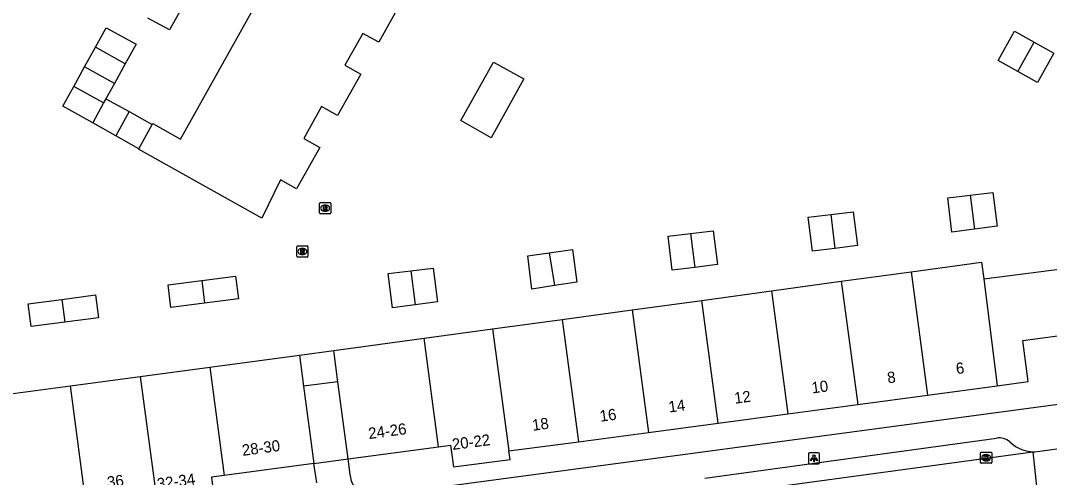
# Model space of a CAD drawing. Extents: x 163150 to 163546, y 380933 to 381635.
# Drawn here: x 163292.5 to 163384.3, y 381494.7 to 381535.5 of the extents above; entities that cross this region are included whole.
import ezdxf

# ---------------------------------------------------------------- set-up
doc = ezdxf.new("R2010")
doc.units = 0
for name, color, linetype in [('IMGEO_Kolk', 7, 'Continuous'), ('IMGEO_Lichtpunt', 7, 'Continuous'), ('IMGEO_Pand', 7, 'Continuous'), ('IMGEO_Pand_nummerreeks', 7, 'Continuous'), ('IMGEO_Pand_overbouw', 7, 'Continuous'), ('IMGEO_Rijbaan_lokaal_open', 7, 'Continuous'), ('IMGEO_Rioolput', 7, 'Continuous'), ('IMGEO_Voetpad_open', 7, 'Continuous')]:
    doc.layers.add(name, color=color, linetype=linetype)

msp = doc.modelspace()

# ---------------------------------------------------------------- linework, layer by layer
at = {"layer": 'IMGEO_Kolk'}
for p, q in [((163378.159, 381496.062), (163378.159, 381496.914)), ((163378.234, 381496.988), (163379.086, 381496.988)), ((163378.647, 381496.768), (163378.672, 381496.768)), ((163379.16, 381496.914), (163379.16, 381496.062)), ((163379.086, 381495.988), (163378.234, 381495.988)), ((163378.67, 381496.208), (163378.645, 381496.208))]:
    msp.add_line(p, q, dxfattribs=at)
for points in [[(163378.159, 381496.062), (163378.159, 381496.914)], [(163378.234, 381496.988), (163379.086, 381496.988)], [(163378.48, 381496.688), (163378.603, 381496.688), (163378.603, 381496.537), (163378.733, 381496.688), (163378.897, 381496.688), (163378.751, 381496.537), (163378.904, 381496.288), (163378.752, 381496.288), (163378.667, 381496.452), (163378.603, 381496.385), (163378.603, 381496.288), (163378.48, 381496.288), (163378.48, 381496.688)], [(163379.16, 381496.914), (163379.16, 381496.062)], [(163379.086, 381495.988), (163378.234, 381495.988)]]:
    msp.add_lwpolyline(points, dxfattribs=at)
for centre, start, end in [((163378.236, 381496.912), 91.55205, 178.44795), ((163378.236, 381496.912), 91.55205, 178.44795), ((163379.084, 381496.912), 1.55205, 88.44795), ((163379.084, 381496.912), 1.55205, 88.44795), ((163378.236, 381496.064), 181.55205, 268.44795), ((163378.236, 381496.064), 181.55205, 268.44795), ((163379.084, 381496.064), 271.55205, 358.44795), ((163379.084, 381496.064), 271.55205, 358.44795)]:
    msp.add_arc(centre, 0.0765, start, end, dxfattribs=at)
for centre, major_axis, ratio, start_param, end_param in [((163378.646, 381496.488), (-0.387, 0.002), 0.722429, 4.712389, 7.853982), ((163378.671, 381496.488), (-0.39, 0.002), 0.717154, 1.570796, 4.712389)]:
    msp.add_ellipse(centre, major_axis=major_axis, ratio=ratio, start_param=start_param, end_param=end_param, dxfattribs=at)
at = {"layer": 'IMGEO_Lichtpunt'}
for p, q in [((163362.787, 381496.84), (163362.787, 381496.033)), ((163362.787, 381496.84), (163362.787, 381496.033)), ((163363.689, 381496.935), (163362.881, 381496.935)), ((163363.689, 381496.935), (163362.881, 381496.935)), ((163363.783, 381496.033), (163363.783, 381496.84)), ((163363.783, 381496.033), (163363.783, 381496.84)), ((163362.881, 381495.939), (163363.689, 381495.939)), ((163362.881, 381495.939), (163363.689, 381495.939))]:
    msp.add_line(p, q, dxfattribs=at)
for points in [[(163363.161, 381496.504), (163363.2, 381496.476), (163363.012, 381496.214), (163362.974, 381496.241), (163363.161, 381496.504)], [(163363.263, 381496.456), (163363.31, 381496.456), (163363.31, 381496.134), (163363.263, 381496.134), (163363.263, 381496.456)], [(163363.373, 381496.476), (163363.411, 381496.503), (163363.598, 381496.241), (163363.559, 381496.213), (163363.373, 381496.476)]]:
    msp.add_lwpolyline(points, dxfattribs=at)
msp.add_circle((163363.286, 381496.638), 0.0994, dxfattribs=at)
for centre, start, end in [((163362.881, 381496.84), 90, 180), ((163362.881, 381496.84), 90, 180), ((163363.689, 381496.84), 0, 90), ((163363.689, 381496.84), 0, 90), ((163362.881, 381496.033), 180, 270), ((163362.881, 381496.033), 180, 270), ((163363.689, 381496.033), 270, 0), ((163363.689, 381496.033), 270, 360)]:
    msp.add_arc(centre, 0.0946, start, end, dxfattribs=at)
at = {"layer": 'IMGEO_Pand'}
for points in [[(163304.246, 381526.208), (163304.288, 381526.281), (163306.766, 381524.899), (163323.872, 381555.468)], [(163326.522, 381537.226), (163324.447, 381533.554), (163323.037, 381534.327), (163321.436, 381531.494), (163322.856, 381530.694), (163320.776, 381527.003), (163319.356, 381527.803), (163317.767, 381524.955), (163319.184, 381524.151), (163317.116, 381520.459), (163315.694, 381521.256), (163314.006, 381517.842), (163303.014, 381523.998), (163303.039, 381524.043)], [(163307.225, 381537.237), (163305.785, 381534.636), (163303.852, 381535.697)], [(163299.167, 381533.083), (163300.131, 381534.829), (163302.792, 381533.361), (163301.828, 381531.614)], [(163381.471, 381530.93), (163379.712, 381531.923), (163381.187, 381534.535), (163382.946, 381533.542)], [(163382.946, 381533.542), (163384.705, 381532.549), (163383.23, 381529.937), (163381.471, 381530.93)], [(163381.471, 381530.93), (163382.946, 381533.542)], [(163298.204, 381531.336), (163299.167, 381533.083)], [(163301.828, 381531.614), (163299.167, 381533.083)], [(163301.828, 381531.614), (163300.864, 381529.868)], [(163334.495, 381525.019), (163331.776, 381526.544), (163334.705, 381531.766), (163337.41, 381530.283), (163334.495, 381525.019)], [(163297.24, 381529.59), (163298.204, 381531.336)], [(163300.864, 381529.868), (163298.204, 381531.336)], [(163300.864, 381529.868), (163300.106, 381528.493)], [(163298.926, 381526.354), (163296.276, 381527.843), (163297.24, 381529.59)], [(163299.901, 381528.121), (163297.24, 381529.59)], [(163299.901, 381528.121), (163298.926, 381526.354)], [(163300.106, 381528.493), (163299.901, 381528.121)], [(163300.106, 381528.493), (163302.176, 381527.351)], [(163302.176, 381527.351), (163300.987, 381525.196)], [(163302.176, 381527.351), (163304.246, 381526.208)], [(163300.987, 381525.196), (163298.926, 381526.354)], [(163303.039, 381524.043), (163304.246, 381526.208)], [(163303.039, 381524.043), (163300.987, 381525.196)], [(163377.621, 381516.869), (163375.602, 381516.613), (163375.235, 381519.665), (163377.237, 381519.9)], [(163377.237, 381519.9), (163379.244, 381520.135), (163379.639, 381517.124), (163377.621, 381516.869)], [(163377.237, 381519.9), (163377.621, 381516.869)], [(163365.165, 381515.154), (163363.146, 381514.898), (163362.779, 381517.95), (163364.781, 381518.185)], [(163364.781, 381518.185), (163366.788, 381518.42), (163367.183, 381515.409), (163365.165, 381515.154)], [(163364.781, 381518.185), (163365.165, 381515.154)], [(163352.656, 381513.457), (163350.637, 381513.201), (163350.27, 381516.253), (163352.272, 381516.488)], [(163352.272, 381516.488), (163354.279, 381516.723), (163354.674, 381513.712), (163352.656, 381513.457)], [(163352.272, 381516.488), (163352.656, 381513.457)], [(163339.667, 381514.764), (163341.742, 381515.043), (163342.133, 381512.146), (163340.124, 381511.833)], [(163340.124, 381511.833), (163338.115, 381511.52), (163337.743, 381514.505), (163339.667, 381514.764)], [(163339.667, 381514.764), (163340.124, 381511.833)], [(163327.691, 381510.123), (163325.672, 381509.867), (163325.305, 381512.919), (163327.307, 381513.154)], [(163327.307, 381513.154), (163329.314, 381513.389), (163329.709, 381510.378), (163327.691, 381510.123)], [(163327.307, 381513.154), (163327.691, 381510.123)], [(163371.951, 381513.065), (163378.25, 381513.924), (163378.437, 381512.446)], [(163378.437, 381512.446), (163386.81, 381513.506)], [(163308.918, 381510.262), (163305.9, 381509.869), (163305.649, 381511.9), (163308.654, 381512.291)], [(163308.654, 381512.291), (163311.675, 381512.685), (163311.936, 381510.654), (163308.918, 381510.262)], [(163308.654, 381512.291), (163308.918, 381510.262)], [(163365.726, 381512.217), (163371.951, 381513.065)], [(163371.951, 381513.065), (163373.418, 381502.075)], [(163378.437, 381512.446), (163379.644, 381502.906)], [(163353.278, 381510.52), (163359.502, 381511.368)], [(163359.502, 381511.368), (163365.726, 381512.217)], [(163359.502, 381511.368), (163360.965, 381500.413)], [(163365.726, 381512.217), (163367.191, 381501.244)], [(163296.441, 381508.572), (163293.449, 381508.177), (163293.165, 381510.216), (163296.172, 381510.61)], [(163296.172, 381510.61), (163299.174, 381511.003), (163299.433, 381508.966), (163296.441, 381508.572)], [(163296.172, 381510.61), (163296.441, 381508.572)], [(163347.054, 381509.671), (163353.278, 381510.52)], [(163354.738, 381499.581), (163353.278, 381510.52)], [(163340.83, 381508.823), (163347.054, 381509.671)], [(163347.054, 381509.671), (163348.512, 381498.75)], [(163334.606, 381507.974), (163340.83, 381508.823)], [(163340.83, 381508.823), (163342.285, 381497.919)], [(163328.504, 381507.143), (163334.606, 381507.974)], [(163334.606, 381507.974), (163336.059, 381497.088)], [(163379.644, 381502.906), (163382.408, 381503.275), (163381.921, 381506.929), (163390.622, 381508.099)], [(163320.439, 381506.043), (163328.504, 381507.143)], [(163329.792, 381497.46), (163328.504, 381507.143)], [(163321.723, 381496.388), (163320.808, 381503.267), (163320.439, 381506.043)], [(163309.37, 381504.568), (163317.378, 381505.636)], [(163317.378, 381505.636), (163317.747, 381502.86), (163318.661, 381495.981)], [(163303.175, 381503.742), (163309.37, 381504.568)], [(163309.37, 381504.568), (163310.661, 381494.917)], [(163296.934, 381502.909), (163303.175, 381503.742)], [(163303.175, 381503.742), (163304.629, 381492.87)], [(163290.692, 381502.077), (163296.934, 381502.909)], [(163298.388, 381492.035), (163296.934, 381502.909)], [(163373.418, 381502.075), (163379.644, 381502.906)], [(163360.965, 381500.413), (163367.191, 381501.244)], [(163367.191, 381501.244), (163373.418, 381502.075)], [(163354.738, 381499.581), (163360.965, 381500.413)], [(163348.512, 381498.75), (163354.738, 381499.581)], [(163342.285, 381497.919), (163348.512, 381498.75)], [(163329.792, 381497.46), (163330.852, 381497.601), (163331.126, 381495.675), (163336.166, 381496.323), (163336.059, 381497.088)], [(163336.059, 381497.088), (163342.285, 381497.919)], [(163321.723, 381496.388), (163329.792, 381497.46)], [(163318.661, 381495.981), (163310.661, 381494.917)], [(163310.661, 381494.917), (163309.522, 381494.766), (163309.778, 381492.833), (163304.747, 381492.136), (163304.629, 381492.87)]]:
    msp.add_lwpolyline(points, dxfattribs=at)
at = {"layer": 'IMGEO_Pand_overbouw'}
msp.add_lwpolyline([(163320.808, 381503.267), (163317.747, 381502.86), (163318.661, 381495.981), (163321.723, 381496.388)], close=True, dxfattribs=at)
at = {"layer": 'IMGEO_Rijbaan_lokaal_open'}
for points in [[(163317.378, 381505.636), (163320.439, 381506.043)], [(163330.288, 381489.877), (163382.807, 381497.014)], [(163382.807, 381497.014), (163382.998, 381497.011), (163386.472, 381497.48)], [(163382.807, 381497.014), (163383.176, 381493.641)], [(163318.661, 381495.981), (163321.723, 381496.388)], [(163318.922, 381494.237), (163318.661, 381495.981)], [(163321.919, 381494.8), (163321.893, 381494.988), (163321.723, 381496.388)]]:
    msp.add_lwpolyline(points, dxfattribs=at)
msp.add_arc((163323.85, 381495.018), 1.944, 186.45057, 256.53941, dxfattribs=at)
at = {"layer": 'IMGEO_Rioolput'}
for p, q in [((163319.169, 381518.314), (163319.169, 381519.166)), ((163319.244, 381519.24), (163320.096, 381519.24)), ((163319.657, 381519.02), (163319.682, 381519.02)), ((163320.17, 381519.166), (163320.17, 381518.314)), ((163320.096, 381518.24), (163319.244, 381518.24)), ((163319.68, 381518.46), (163319.655, 381518.46)), ((163317.136, 381514.45), (163317.136, 381515.302)), ((163317.211, 381515.376), (163318.063, 381515.376)), ((163317.624, 381515.156), (163317.649, 381515.156)), ((163318.137, 381515.302), (163318.137, 381514.45)), ((163318.063, 381514.376), (163317.211, 381514.376)), ((163317.647, 381514.596), (163317.622, 381514.596))]:
    msp.add_line(p, q, dxfattribs=at)
for points in [[(163319.169, 381518.314), (163319.169, 381519.166)], [(163319.244, 381519.24), (163320.096, 381519.24)], [(163319.758, 381518.938), (163319.506, 381518.94), (163319.506, 381518.54)], [(163319.506, 381518.54), (163319.63, 381518.54), (163319.63, 381518.702), (163319.641, 381518.702)], [(163319.684, 381518.859), (163319.63, 381518.859), (163319.63, 381518.778)], [(163319.63, 381518.778), (163319.682, 381518.778)], [(163319.688, 381518.673), (163319.759, 381518.54), (163319.899, 381518.54), (163319.834, 381518.666)], [(163320.17, 381519.166), (163320.17, 381518.314)], [(163320.096, 381518.24), (163319.244, 381518.24)], [(163317.136, 381514.45), (163317.136, 381515.302)], [(163317.211, 381515.376), (163318.063, 381515.376)], [(163317.725, 381515.074), (163317.473, 381515.076), (163317.473, 381514.676)], [(163317.651, 381514.995), (163317.597, 381514.995), (163317.597, 381514.914)], [(163318.137, 381515.302), (163318.137, 381514.45)], [(163318.063, 381514.376), (163317.211, 381514.376)], [(163317.473, 381514.676), (163317.597, 381514.676), (163317.597, 381514.838), (163317.608, 381514.838)], [(163317.597, 381514.914), (163317.649, 381514.914)], [(163317.655, 381514.809), (163317.726, 381514.676), (163317.866, 381514.676), (163317.801, 381514.802)]]:
    msp.add_lwpolyline(points, dxfattribs=at)
for centre, radius, start, end in [((163319.246, 381519.164), 0.0765, 91.55205, 178.44795), ((163319.246, 381519.164), 0.0765, 91.55205, 178.44795), ((163319.64, 381518.649), 0.0533, 26.02933, 88.69889), ((163319.666, 381518.967), 0.19, 274.7715, 282.96867), ((163319.69, 381518.763), 0.0964, 77.00612, 93.18647), ((163319.704, 381518.82), 0.0378, 276.66336, 79.67722), ((163319.757, 381518.828), 0.109, 350.36119, 89.41601), ((163319.755, 381518.828), 0.112, 277.58423, 350.98172), ((163319.739, 381518.613), 0.108, 29.51342, 73.79051), ((163320.094, 381519.164), 0.0765, 1.55205, 88.44795), ((163320.094, 381519.164), 0.0765, 1.55205, 88.44795), ((163319.246, 381518.316), 0.0765, 181.55205, 268.44795), ((163319.246, 381518.316), 0.0765, 181.55205, 268.44795), ((163320.094, 381518.316), 0.0765, 271.55205, 358.44795), ((163320.094, 381518.316), 0.0765, 271.55205, 358.44795), ((163317.213, 381515.3), 0.0765, 91.55205, 178.44795), ((163317.213, 381515.3), 0.0765, 91.55205, 178.44795), ((163317.657, 381514.899), 0.0964, 77.00612, 93.18647), ((163317.671, 381514.956), 0.0378, 276.66336, 79.67722), ((163317.724, 381514.964), 0.109, 350.36119, 89.41601), ((163318.061, 381515.3), 0.0765, 1.55205, 88.44795), ((163318.061, 381515.3), 0.0765, 1.55205, 88.44795), ((163317.213, 381514.452), 0.0765, 181.55205, 268.44795), ((163317.213, 381514.452), 0.0765, 181.55205, 268.44795), ((163317.607, 381514.785), 0.0533, 26.02933, 88.69889), ((163317.633, 381515.103), 0.19, 274.7715, 282.96867), ((163317.722, 381514.964), 0.112, 277.58423, 350.98172), ((163317.706, 381514.749), 0.108, 29.51342, 73.79051), ((163318.061, 381514.452), 0.0765, 271.55205, 358.44795), ((163318.061, 381514.452), 0.0765, 271.55205, 358.44795)]:
    msp.add_arc(centre, radius, start, end, dxfattribs=at)
for centre, major_axis, ratio, start_param, end_param in [((163319.656, 381518.74), (-0.387, 0.002), 0.722429, 4.712389, 7.853982), ((163319.681, 381518.74), (-0.39, 0.002), 0.717154, 1.570796, 4.712389), ((163317.623, 381514.876), (-0.387, 0.002), 0.722429, 4.712389, 7.853982), ((163317.648, 381514.876), (-0.39, 0.002), 0.717154, 1.570796, 4.712389)]:
    msp.add_ellipse(centre, major_axis=major_axis, ratio=ratio, start_param=start_param, end_param=end_param, dxfattribs=at)
at = {"layer": 'IMGEO_Voetpad_open'}
for points in [[(163386.878, 381501.46), (163323.846, 381493.024)], [(163353.554, 381494.651), (163379.575, 381498.232)], [(163380.767, 381497.897), (163381.286, 381497.488)]]:
    msp.add_lwpolyline(points, dxfattribs=at)
for centre, radius, start, end in [((163379.815, 381496.799), 1.453, 49.07629, 99.52871), ((163382.951, 381500.153), 3.142, 238.0071, 267.37496)]:
    msp.add_arc(centre, radius, start, end, dxfattribs=at)

# ---------------------------------------------------------------- texts
at = {"layer": 'IMGEO_Pand_nummerreeks'}
for s, rotation, p in [('6', 7.60315, (163376.021, 381503.935)), ('8', 7.60315, (163369.892, 381503.117)), ('10', 7.60315, (163363.138, 381502.216)), ('12', 7.60315, (163356.239, 381501.295)), ('14', 7.60315, (163350.375, 381500.512)), ('16', 7.60315, (163344.238, 381499.693)), ('24-26', 7.56877, (163323.588, 381498.149)), ('18', 7.60315, (163338.203, 381498.887)), ('20-22', 7.32813, (163331.055, 381497.178)), ('28-30', 7.5745, (163312.314, 381496.65)), ('36', 7.62034, (163300.28, 381493.802)), ('32-34', 7.88963, (163304.737, 381493.648))]:
    msp.add_text(s, height=1, rotation=rotation, dxfattribs=at).set_placement(p)

doc.saveas('drawing.dxf')
